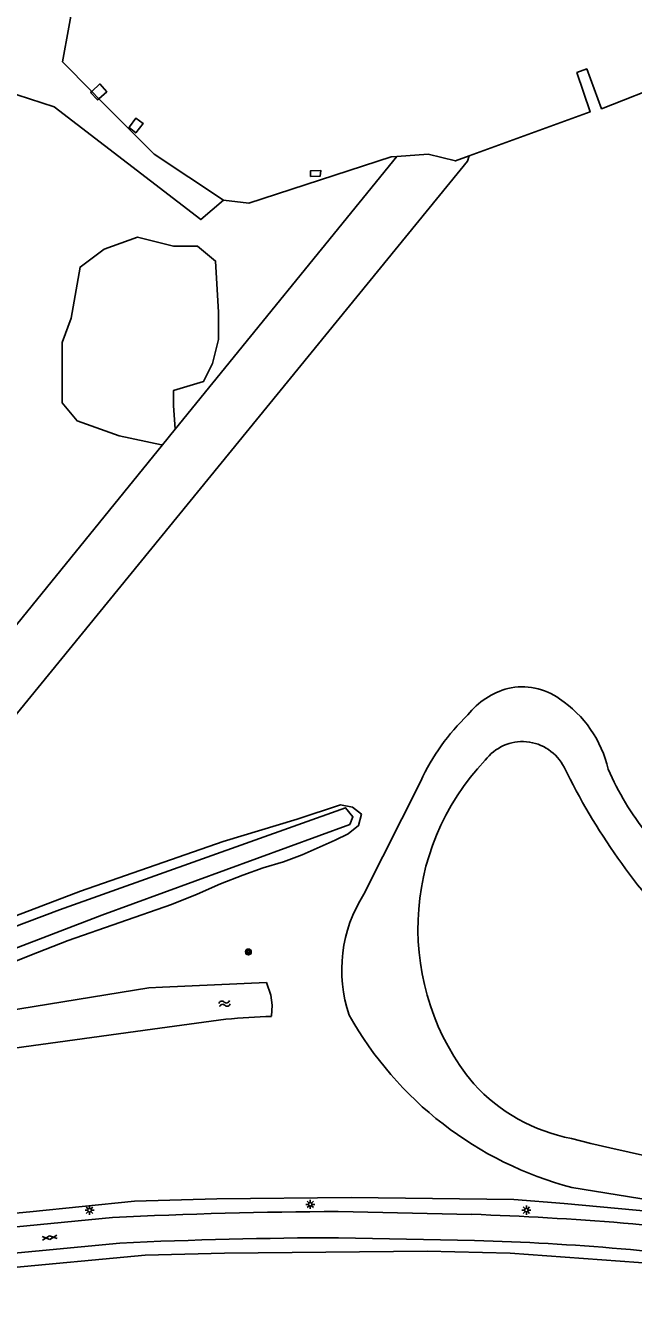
# Model space of a CAD drawing. Extents: x 135999 to 138000, y 396000 to 398501.
# Drawn here: x 136696.4 to 136779.8, y 396196.4 to 396371.4 of the extents above; entities that cross this region are included whole.
import ezdxf

# ---------------------------------------------------------------- set-up
doc = ezdxf.new("R2010")
doc.units = 0
for name, color, linetype in [('gg-knt-verharding', 7, 'Continuous'), ('gg-kntw-bovenkant insteek waterloop', 7, 'Continuous'), ('gg-kntw-waterlijn', 7, 'Continuous'), ('gg-kwrk-uitstroombak niveau min 01', 7, 'Continuous'), ('gt-grn-groengrens', 7, 'Continuous'), ('gt-symb-gesloten verharding', 7, 'Continuous'), ('gt-symb-lichtmast', 7, 'Continuous'), ('gt-symb-portaalmast', 7, 'Continuous'), ('gt-symb-watersymbool', 7, 'Continuous')]:
    doc.layers.add(name, color=color, linetype=linetype)

# ---------------------------------------------------------------- blocks, each defined once
blk = doc.blocks.new('gt0-GESVH1')
at = {"layer": 'gt-symb-gesloten verharding'}
for p, q in [((-0.99, -0.26), (0.01, 0.24)), ((0.01, -0.26), (-0.99, 0.24)), ((0.01, 0.24), (1.01, -0.26)), ((1.01, 0.24), (0.01, -0.26))]:
    blk.add_line(p, q, dxfattribs=at)
blk = doc.blocks.new('gt0-LMAST')
at = {"layer": 'gt-symb-lichtmast'}
for p, q in [((-0.18, 0.17), (-0.45, 0.44)), ((-0.01, 0.25), (-0.01, 0.62)), ((0.17, 0.17), (0.44, 0.44)), ((-0.26, 0), (-0.63, 0)), ((-0.18, -0.18), (-0.45, -0.45)), ((-0.01, -0.25), (-0.01, -0.63)), ((0.44, -0.45), (0.17, -0.18)), ((0.24, 0), (0.62, 0))]:
    blk.add_line(p, q, dxfattribs=at)
blk.add_circle((-0.01, 0), 0.25, dxfattribs=at)
blk = doc.blocks.new('gt0-WA')
at = {"layer": 'gt-symb-watersymbool'}
for centre, start, end in [((-0.32, 0.02), 28.0725, 151.9275), ((0.43, 0.42), 208.0725, 331.9275), ((-0.32, -0.43), 28.0725, 151.9275), ((0.43, -0.03), 208.0725, 331.9275)]:
    blk.add_arc(centre, 0.425, start, end, dxfattribs=at)
blk = doc.blocks.new('gt0-PORTM')
at = {"layer": 'gt-symb-portaalmast'}
for radius in [0.4, 0.33, 0.27, 0.21, 0.15]:
    blk.add_circle((0, 0), radius, dxfattribs=at)

msp = doc.modelspace()

# ---------------------------------------------------------------- linework, layer by layer
at = {"layer": 'gg-knt-verharding'}
for p, q in [((136739.25, 396208.7), (136757.59, 396208.31)), ((136653.04, 396198.91), (136709.29, 396204.38)), ((136739.29, 396205.11), (136757.97, 396204.73))]:
    msp.add_line(p, q, dxfattribs=at)
msp.add_lwpolyline([(136604.32, 396196.75), (136616.08, 396198.91), (136708.27, 396207.88)], dxfattribs=at)
for centre, radius, start, end in [((136741.83, 395524.72), 683.98, 90.21611, 92.81248), ((136743.42, 395782.42), 426.13, 82.493, 88.0955), ((136741.01, 395516.57), 688.54, 90.14299, 92.64067), ((136747.38, 395843.32), 361.57, 81.9358, 88.3204)]:
    msp.add_arc(centre, radius, start, end, dxfattribs=at)
at = {"layer": 'gg-kntw-bovenkant insteek waterloop'}
for p, q in [((136706.42, 396361.3), (136705.47, 396362.32)), ((136742.76, 396252.22), (136750.58, 396267.74)), ((136715.14, 396239.49), (136729.43, 396240.13)), ((136723.86, 396235.09), (136713.77, 396233.69)), ((136799.96, 396207.39), (136771.32, 396211.99))]:
    msp.add_line(p, q, dxfattribs=at)
for points in [[(136705.47, 396362.32), (136701.44, 396366.38), (136704.03, 396380.66), (136707.69, 396385.9), (136711.08, 396390.46), (136716.25, 396393.26), (136719.44, 396397.32), (136720.92, 396402.9), (136725.86, 396410.83), (136734.43, 396421.9), (136740.97, 396424.23), (136747.07, 396425.53), (136753.74, 396428.38), (136758.3, 396429.83), (136779.6, 396428.76), (136790.02, 396426.16), (136810.14, 396410.49), (136810.86, 396405.79), (136812.14, 396405.18), (136816.62, 396408.19), (136820.76, 396405.2), (136820.01, 396402.92), (136834.57, 396393.32)], [(136805.53, 396366.42), (136792.25, 396366.41), (136784.68, 396363.59), (136775.4, 396359.95), (136773.35, 396365.4), (136772.01, 396364.91), (136773.81, 396359.5), (136757.23, 396353.46)], [(136723.51, 396347.42), (136714.02, 396353.71), (136706.42, 396361.3)], [(136747.32, 396353.39), (136746.51, 396353.33), (136726.98, 396347), (136723.51, 396347.42)], [(136757.23, 396353.46), (136755.34, 396352.78), (136751.58, 396353.69), (136747.32, 396353.39)], [(136658.15, 396235.24), (136703.88, 396252.65), (136723.48, 396259.43), (136733.62, 396262.52), (136739.55, 396264.48), (136741.23, 396264.16), (136742.43, 396263.21), (136742.04, 396261.64), (136740.61, 396260.48), (136738.84, 396259.61), (136734.32, 396257.63), (136731.74, 396256.66), (136728.95, 396255.82), (136726.15, 396254.82), (136723.13, 396253.63), (136719.92, 396252.23), (136716.4, 396250.81), (136702.23, 396245.85), (136698.01, 396244.22), (136694.91, 396242.97)], [(136668.29, 396232.07), (136713.27, 396239.36), (136715.14, 396239.49)], [(136729.43, 396240.13), (136730.02, 396238.38), (136730.21, 396237.02), (136730.1, 396235.47)], [(136713.77, 396233.69), (136679.45, 396229), (136650.02, 396223.14)]]:
    msp.add_lwpolyline(points, dxfattribs=at)
for centre, radius, start, end in [((136764.5, 396271.91), 8.75, 54.1738, 102.9356), ((136765.24, 396270.38), 10.41, 105.0076, 141.8167), ((136760.99, 396265.91), 15.68, 12.6775, 56.5892), ((136778.24, 396254.85), 30.52, 133.9622, 155.0245), ((136811.25, 396284.49), 38.1, 203.4024, 219.0002), ((136759.09, 396241.83), 19.35, 147.5057, 198.6627), ((136738.43, 396045.89), 189.76, 92.5178, 94.4036), ((136783.96, 396259.91), 49.56, 209.3284, 255.2231)]:
    msp.add_arc(centre, radius, start, end, dxfattribs=at)
at = {"layer": 'gg-kntw-waterlijn'}
msp.add_lwpolyline([(136658.62, 396234.02), (136661.01, 396234.97), (136701, 396250.09), (136740.26, 396264.08), (136741.28, 396262.81), (136740.84, 396261.78), (136706.81, 396249.36), (136675.81, 396237.46), (136659.86, 396230.81)], dxfattribs=at)
for centre, radius, start, end in [((136764.54, 396266.77), 6.38, 26.6761, 143.2084), ((136783.65, 396247.5), 33.46, 136.364, 219.5388), ((136851.4, 396309.16), 90.26, 205.9704, 224.3947), ((136775.96, 396242.85), 24.6, 222.5885, 259.0143), ((136839.07, 396488.64), 278.33, 255.9002, 273.7322)]:
    msp.add_arc(centre, radius, start, end, dxfattribs=at)
at = {"layer": 'gg-kwrk-uitstroombak niveau min 01'}
for points in [[(136705.47, 396362.32), (136706.53, 396363.35), (136707.51, 396362.26), (136706.42, 396361.3)], [(136706.42, 396361.3), (136706.25, 396361.14), (136705.29, 396362.15), (136705.47, 396362.32)], [(136710.63, 396357.46), (136710.56, 396357.36), (136711.48, 396356.62), (136712.49, 396357.92), (136711.48, 396358.64), (136710.63, 396357.46)], [(136735.45, 396350.63), (136735.46, 396351.44), (136736.85, 396351.49), (136736.79, 396350.7), (136735.45, 396350.63)]]:
    msp.add_lwpolyline(points, dxfattribs=at)
at = {"layer": 'gt-grn-groengrens'}
for q in [(136747.32, 396353.39), (136715.16, 396313.85)]:
    msp.add_line((136716.9, 396315.99), q, dxfattribs=at)
for points in [[(136686.32, 396364.8), (136693.55, 396362.42), (136695.23, 396361.87), (136700.29, 396360.21), (136720.43, 396344.74), (136723.51, 396347.42)], [(136647.27, 396292.22), (136646.04, 396289.75), (136682.38, 396265.94), (136684.71, 396264.22), (136757.01, 396352.74), (136757.23, 396353.46)], [(136715.16, 396313.85), (136715, 396313.85), (136709.22, 396315.09), (136703.44, 396317.16), (136701.37, 396319.63), (136701.37, 396324.18), (136701.37, 396327.89), (136702.61, 396331.2), (136703.85, 396338.22), (136707.16, 396340.7), (136711.7, 396342.35), (136716.65, 396341.11), (136719.96, 396341.11), (136722.44, 396339.05), (136722.85, 396332.02), (136722.85, 396329.55), (136722.85, 396328.31), (136722.02, 396325), (136720.79, 396322.53), (136716.65, 396321.29), (136716.65, 396319.22), (136716.9, 396315.99)], [(136715.16, 396313.85), (136683.26, 396274.63), (136655.81, 396292.25)], [(136799.49, 396206.8), (136785.09, 396208.42), (136770.25, 396209.8), (136763.35, 396210.36), (136741.02, 396210.61), (136722.6, 396210.45), (136711.33, 396210.12), (136696.97, 396208.66), (136662.15, 396205.42), (136614.7, 396200.72), (136606.83, 396199.26), (136606.71, 396199.23), (136604.32, 396196.75)], [(136657.92, 396190.79), (136657.22, 396196.76), (136657.12, 396197.87), (136659.48, 396198.07), (136667.75, 396198.92), (136693.25, 396200.89), (136712.77, 396202.73), (136723.64, 396202.99), (136751.45, 396203.26), (136762.85, 396202.99), (136788.02, 396201.14), (136801.26, 396199.81), (136810.8, 396198.22), (136825.11, 396196.9), (136847.62, 396196.63), (136865.09, 396198.71)]]:
    msp.add_lwpolyline(points, dxfattribs=at)

# ---------------------------------------------------------------- block references
at = {"layer": 'gt-symb-gesloten verharding', "rotation": -174.4319759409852}
msp.add_blockref('gt0-GESVH1', (136699.68, 396205.12), dxfattribs=at)
at = {"layer": 'gt-symb-lichtmast'}
for p in [(136705.15, 396208.88), (136735.43, 396209.68), (136765.08, 396208.89)]:
    msp.add_blockref('gt0-LMAST', p, dxfattribs=at)
at = {"layer": 'gt-symb-portaalmast'}
msp.add_blockref('gt0-PORTM', (136726.93, 396244.3), dxfattribs=at)
at = {"layer": 'gt-symb-watersymbool', "rotation": 14.898187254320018}
msp.add_blockref('gt0-WA', (136723.61, 396237.2), dxfattribs=at)

doc.saveas('drawing.dxf')
